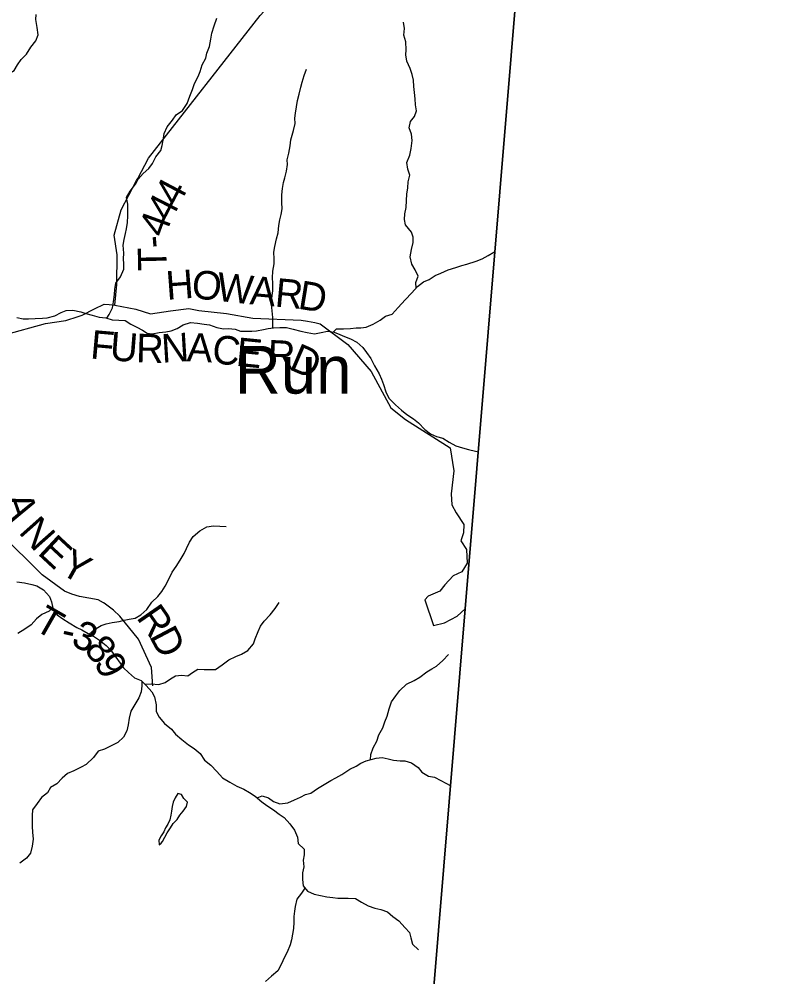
# Model space of a CAD drawing. Extents: x 1624196 to 2029251, y 146837 to 440034.
# Drawn here: x 1907425 to 1915502, y 262043 to 272091 of the extents above; entities that cross this region are included whole.
import ezdxf

# ---------------------------------------------------------------- set-up
doc = ezdxf.new("R2010")
doc.units = 0
for name, color, linetype in [('GM_X_Adjacent_County', 7, 'Continuous'), ('GM_X_County', 7, 'Continuous'), ('GM_X_Minor_Lake', 7, 'Continuous'), ('GM_X_Minor_River', 7, 'Continuous'), ('GM_X_Minor_River_Text', 7, 'Continuous'), ('GM_X_Township', 7, 'Continuous'), ('GM_X_Township_Road', 7, 'Continuous'), ('GM_X_Township_Road_Text', 7, 'Continuous'), ('GM_X_Township_ROW', 7, 'Continuous')]:
    doc.layers.add(name, color=color, linetype=linetype)

msp = doc.modelspace()

# ---------------------------------------------------------------- linework, layer by layer
at = {"layer": 'GM_X_Adjacent_County'}
msp.add_lwpolyline([(1897145, 247540), (1909492, 246715), (1909526, 246833), (1910924, 251644), (1912106, 265904), (1912709, 273187), (1920427, 272579), (1921997, 272455), (1922191, 274667), (1922299, 275899), (1922453, 277697), (1923046, 277654), (1923342, 280921), (1923726, 285166), (1924414, 292311), (1924469, 293153), (1924887, 299587), (1925256, 303586), (1925774, 309211), (1931071, 308772), (1932946, 308617), (1934622, 308532), (1940473, 308073)], dxfattribs=at)
at = {"layer": 'GM_X_County'}
msp.add_lwpolyline([(1923726, 285166), (1923342, 280921), (1923046, 277654), (1922453, 277697), (1922299, 275899), (1922191, 274667), (1921997, 272455), (1920427, 272579), (1912709, 273187), (1912106, 265904), (1910924, 251644), (1909526, 246833), (1909492, 246715), (1897145, 247540)], dxfattribs=at)
at = {"layer": 'GM_X_Minor_Lake'}
for points in [[(1909153, 263914), (1909129, 263956), (1909089, 263968), (1909063, 263922), (1909043, 263876), (1909031, 263830), (1909024, 263780), (1909018, 263738), (1909008, 263692), (1908984, 263646), (1908962, 263606), (1908942, 263564), (1908917, 263522), (1908891, 263476), (1908895, 263428), (1908914, 263447)], [(1908914, 263447), (1908929, 263462), (1908953, 263510), (1908978, 263554), (1909014, 263608), (1909042, 263652), (1909082, 263694), (1909112, 263740), (1909146, 263782), (1909183, 263830), (1909193, 263876), (1909153, 263914)]]:
    msp.add_lwpolyline(points, dxfattribs=at)
at = {"layer": 'GM_X_Minor_River'}
for points in [[(1906857, 270953), (1906905, 270987), (1906963, 271051), (1906991, 271113), (1907054, 271184), (1907110, 271230), (1907176, 271286), (1907192, 271354), (1907218, 271420), (1907233, 271470), (1907305, 271514), (1907373, 271552), (1907409, 271611), (1907447, 271667), (1907501, 271723), (1907548, 271797), (1907602, 271863), (1907624, 271927), (1907614, 272005), (1907599, 272087), (1907603, 272141)], [(1908344, 268953), (1908370, 268991), (1908404, 269061), (1908417, 269127), (1908425, 269201), (1908429, 269257), (1908439, 269323), (1908489, 269387), (1908522, 269467), (1908522, 269523), (1908520, 269577), (1908524, 269637), (1908517, 269719), (1908527, 269779), (1908541, 269841), (1908553, 269891), (1908561, 269959), (1908566, 270029), (1908566, 270151), (1908552, 270221), (1908589, 270287), (1908645, 270359), (1908673, 270413), (1908727, 270471), (1908787, 270523), (1908824, 270577), (1908858, 270647), (1908912, 270715), (1908926, 270765), (1908936, 270823), (1908947, 270891), (1908977, 270963), (1909035, 271033), (1909073, 271088), (1909139, 271134), (1909190, 271206), (1909216, 271284), (1909246, 271352), (1909266, 271418), (1909303, 271490), (1909325, 271542), (1909347, 271612), (1909385, 271682), (1909393, 271736), (1909422, 271806), (1909438, 271880), (1909446, 271946), (1909470, 272020), (1909499, 272100)], [(1911591, 269268), (1911589, 269329), (1911614, 269395), (1911580, 269461), (1911546, 269519), (1911530, 269597), (1911541, 269675), (1911559, 269749), (1911561, 269804), (1911543, 269856), (1911481, 269934), (1911470, 269990), (1911472, 270048), (1911486, 270116), (1911490, 270190), (1911495, 270256), (1911503, 270320), (1911507, 270384), (1911525, 270456), (1911505, 270519), (1911494, 270589), (1911524, 270663), (1911538, 270735), (1911548, 270819), (1911541, 270885), (1911519, 270951), (1911531, 271019), (1911573, 271071), (1911595, 271129), (1911586, 271193), (1911580, 271255), (1911574, 271321), (1911568, 271385), (1911563, 271451), (1911549, 271512), (1911529, 271574), (1911495, 271650), (1911483, 271718), (1911488, 271770), (1911482, 271852), (1911462, 271922), (1911468, 271992), (1911457, 272061)], [(1910087, 268851), (1910086, 268894), (1910086, 268960), (1910080, 269030), (1910075, 269102), (1910077, 269164), (1910087, 269242), (1910089, 269323), (1910085, 269377), (1910088, 269447), (1910102, 269523), (1910102, 269577), (1910098, 269645), (1910109, 269707), (1910125, 269785), (1910143, 269851), (1910149, 269927), (1910162, 269985), (1910176, 270041), (1910184, 270101), (1910182, 270167), (1910182, 270247), (1910189, 270313), (1910199, 270377), (1910213, 270427), (1910229, 270497), (1910242, 270565), (1910238, 270617), (1910254, 270687), (1910268, 270762), (1910276, 270824), (1910303, 270922), (1910321, 270996), (1910319, 271052), (1910325, 271104), (1910334, 271172), (1910346, 271238), (1910362, 271306), (1910382, 271378), (1910394, 271430), (1910415, 271500), (1910439, 271566)], [(1910720, 268808), (1910756, 268841), (1910830, 268841), (1910902, 268845), (1910960, 268851), (1911012, 268854), (1911068, 268860), (1911140, 268890), (1911212, 268934), (1911270, 268974), (1911340, 268997), (1911404, 269065), (1911475, 269147), (1911547, 269219), (1911607, 269287), (1911667, 269335), (1911727, 269360), (1911792, 269402), (1911850, 269426), (1911926, 269460), (1912008, 269485), (1912072, 269507), (1912124, 269519), (1912220, 269553), (1912284, 269575), (1912348, 269612), (1912408, 269646), (1912420, 269649)], [(1907720, 268959), (1907798, 268979), (1907866, 269015), (1907918, 269035), (1907990, 269038), (1908072, 269022), (1908124, 269002), (1908192, 268987), (1908266, 268965), (1908334, 268957), (1908400, 268935), (1908470, 268934), (1908538, 268928), (1908598, 268892), (1908660, 268861), (1908718, 268827), (1908769, 268795), (1908821, 268789), (1908895, 268803), (1908964, 268812), (1909022, 268820), (1909084, 268846), (1909148, 268884), (1909222, 268907), (1909296, 268901), (1909366, 268891), (1909424, 268885), (1909500, 268856), (1909570, 268842), (1909622, 268844), (1909692, 268840), (1909748, 268819), (1909866, 268819), (1909916, 268821), (1909988, 268834), (1910038, 268844), (1910096, 268852), (1910160, 268856), (1910230, 268855), (1910300, 268839), (1910382, 268817), (1910446, 268803), (1910525, 268790), (1910594, 268802), (1910662, 268818), (1910732, 268806), (1910789, 268783), (1910841, 268761), (1910903, 268737), (1910967, 268704), (1911031, 268646), (1911071, 268594), (1911115, 268530), (1911154, 268453), (1911202, 268371), (1911228, 268313), (1911248, 268257), (1911273, 268181), (1911305, 268113), (1911375, 268046), (1911439, 267988), (1911495, 267942), (1911562, 267899), (1911616, 267857), (1911684, 267787), (1911740, 267740), (1911806, 267714), (1911872, 267696), (1911938, 267654), (1912008, 267615), (1912077, 267593), (1912141, 267577), (1912215, 267558), (1912246, 267553)], [(1907400, 268960), (1907468, 268948), (1907522, 268946), (1907594, 268952), (1907670, 268955), (1907720, 268959)], [(1908160, 265638), (1908215, 265686), (1908287, 265729), (1908339, 265747), (1908403, 265761), (1908475, 265771), (1908527, 265786), (1908579, 265796), (1908643, 265808), (1908703, 265842), (1908764, 265896), (1908818, 265976), (1908882, 266033), (1908924, 266087), (1908958, 266141), (1908997, 266217), (1909031, 266289), (1909073, 266349), (1909115, 266415), (1909158, 266485), (1909182, 266537), (1909214, 266605), (1909252, 266665), (1909320, 266722), (1909395, 266764), (1909465, 266774), (1909531, 266772), (1909597, 266767)], [(1907401, 266189), (1907482, 266177), (1907558, 266161), (1907612, 266146), (1907682, 266104), (1907744, 266034), (1907766, 265978), (1907780, 265911), (1907823, 265843), (1907885, 265801), (1907949, 265759), (1908031, 265708), (1908083, 265684), (1908149, 265644), (1908217, 265609), (1908270, 265577), (1908340, 265519), (1908396, 265459), (1908440, 265398), (1908486, 265336), (1908519, 265286), (1908573, 265238), (1908637, 265181), (1908705, 265153), (1908759, 265099), (1908817, 265032), (1908846, 264982), (1908864, 264896), (1908862, 264828), (1908896, 264768), (1908951, 264700), (1909023, 264643), (1909067, 264591), (1909133, 264533), (1909201, 264476), (1909263, 264438), (1909324, 264388), (1909370, 264318), (1909436, 264263), (1909498, 264199), (1909558, 264131), (1909635, 264086), (1909711, 264044), (1909783, 264014), (1909843, 263977), (1909901, 263939), (1909973, 263881), (1910025, 263840), (1910094, 263796), (1910152, 263750), (1910206, 263714), (1910264, 263647), (1910316, 263583), (1910347, 263509), (1910353, 263443), (1910415, 263384), (1910415, 263322), (1910405, 263266), (1910414, 263198), (1910400, 263136), (1910398, 263066), (1910404, 262998), (1910452, 262942), (1910521, 262912), (1910587, 262895), (1910655, 262881), (1910717, 262875), (1910769, 262869), (1910879, 262868), (1910953, 262864), (1911019, 262828), (1911087, 262789), (1911157, 262765)], [(1907777, 265923), (1907739, 265880), (1907665, 265844), (1907609, 265798), (1907551, 265736), (1907485, 265690), (1907413, 265645)], [(1908744, 265114), (1908809, 265117), (1908891, 265112), (1908959, 265130), (1909013, 265170), (1909065, 265200), (1909129, 265207), (1909195, 265201), (1909245, 265237), (1909299, 265273), (1909367, 265267), (1909423, 265268), (1909485, 265268), (1909554, 265318), (1909624, 265370), (1909698, 265404), (1909758, 265429), (1909826, 265467), (1909884, 265537), (1909901, 265589), (1909935, 265667), (1909957, 265721), (1909997, 265775), (1910059, 265843), (1910110, 265907), (1910152, 265970)], [(1911111, 264321), (1911116, 264375), (1911141, 264445), (1911179, 264515), (1911201, 264583), (1911243, 264657), (1911262, 264719), (1911288, 264779), (1911308, 264855), (1911332, 264927), (1911377, 264991), (1911421, 265049), (1911489, 265114), (1911569, 265154), (1911629, 265186), (1911703, 265244), (1911754, 265276), (1911806, 265303), (1911872, 265363), (1911930, 265425)], [(1908713, 265145), (1908711, 265097), (1908705, 265035), (1908680, 264971), (1908638, 264899), (1908596, 264831), (1908580, 264759), (1908569, 264689), (1908555, 264623), (1908521, 264557), (1908461, 264503), (1908385, 264463), (1908321, 264432), (1908256, 264412), (1908206, 264344), (1908130, 264270), (1908076, 264244), (1907998, 264203), (1907934, 264177), (1907877, 264129), (1907821, 264069), (1907753, 264029), (1907723, 263975), (1907661, 263926), (1907613, 263862), (1907566, 263794), (1907562, 263736), (1907562, 263620), (1907564, 263562), (1907571, 263489), (1907563, 263415), (1907545, 263341), (1907501, 263288), (1907434, 263236)], [(1909923, 263921), (1909977, 263941), (1910041, 263920), (1910093, 263884), (1910161, 263858), (1910245, 263868), (1910313, 263899), (1910377, 263927), (1910431, 263957), (1910485, 263971), (1910557, 264019), (1910625, 264060), (1910695, 264104), (1910750, 264130), (1910812, 264166), (1910896, 264222), (1910960, 264255), (1911012, 264285), (1911066, 264309), (1911118, 264323), (1911172, 264339), (1911234, 264346), (1911296, 264332), (1911354, 264316), (1911422, 264308), (1911472, 264310), (1911542, 264287), (1911612, 264239), (1911650, 264189), (1911722, 264150), (1911782, 264138), (1911850, 264102), (1911956, 264047)], [(1910424, 262974), (1910387, 262922), (1910339, 262858), (1910323, 262782), (1910315, 262732), (1910307, 262676), (1910308, 262618), (1910304, 262550), (1910292, 262492), (1910284, 262430), (1910268, 262378), (1910237, 262302), (1910205, 262242), (1910179, 262180), (1910139, 262108), (1910074, 262050), (1910012, 261996)], [(1911157, 262765), (1911221, 262751), (1911289, 262724), (1911347, 262678), (1911410, 262630), (1911476, 262559), (1911520, 262507), (1911534, 262453), (1911552, 262387), (1911615, 262325)]]:
    msp.add_lwpolyline(points, dxfattribs=at)
at = {"layer": 'GM_X_Township'}
msp.add_lwpolyline([(1897917, 279492), (1902684, 279176), (1903672, 279085), (1906062, 278863), (1906873, 278788), (1908029, 278681), (1910840, 278468), (1913169, 278292), (1913018, 276614), (1912709, 273187), (1912106, 265904), (1910924, 251644), (1909526, 246833), (1909492, 246715), (1897145, 247540)], dxfattribs=at)
at = {"layer": 'GM_X_Township_Road'}
for points in [[(1908429, 269091), (1908450, 269309), (1908453, 269618), (1908421, 269824), (1908494, 270090), (1908656, 270397)], [(1908044, 268971), (1908045, 268972), (1908086, 268985), (1908215, 269052), (1908317, 269102), (1908369, 269098), (1908429, 269091)], [(1908429, 269091), (1908650, 269048), (1908802, 268999), (1909012, 269030), (1909206, 269054), (1909309, 269036), (1909601, 269004), (1909879, 268954), (1910384, 268932), (1910450, 268924), (1910529, 268910), (1910585, 268894), (1910873, 268677), (1911120, 268393), (1911326, 268015), (1911480, 267892), (1911947, 267594), (1911985, 267353), (1911957, 267111), (1911964, 266997), (1912011, 266910), (1912092, 266788), (1912088, 266702), (1912061, 266617), (1912119, 266526), (1912125, 266382), (1912069, 266293), (1911979, 266249), (1911893, 266156), (1911840, 266090), (1911718, 266037), (1911682, 265999), (1911773, 265728), (1911889, 265757), (1912020, 265828), (1912106, 265904)], [(1906931, 268730), (1907039, 268736), (1907271, 268778), (1907701, 268897), (1907915, 268930), (1908044, 268971)], [(1908312, 265967), (1908255, 266000), (1908060, 266035), (1907979, 266057), (1907902, 266089), (1907668, 266260), (1907225, 266700)], [(1908828, 265098), (1908815, 265290), (1908679, 265585), (1908482, 265828), (1908416, 265891), (1908317, 265964), (1908313, 265967), (1908312, 265967)]]:
    msp.add_lwpolyline(points, dxfattribs=at)
at = {"layer": 'GM_X_Township_ROW'}
msp.add_lwpolyline([(1908656, 270397), (1908669, 270420), (1908782, 270633), (1909954, 272128), (1910313, 272520), (1910856, 273765), (1912752, 276174), (1912901, 276420)], dxfattribs=at)

# ---------------------------------------------------------------- texts
at = {"layer": 'GM_X_Minor_River_Text'}
msp.add_text('Run', height=500, rotation=0.0002, dxfattribs=at).set_placement((1909687, 268163))
at = {"layer": 'GM_X_Township_Road_Text'}
for s, rotation, p in [('4', 62.2293, (1909096, 270116)), ('4', 62.909, (1909013, 269953)), ('4', 70.1085, (1908954, 269788)), ('-', 94.8399, (1908968, 269699)), ('T', 91.1572, (1908974, 269454)), ('H', 4.3462, (1908976, 269146)), ('O', 353.7127, (1909225, 269167)), ('W', 353.9542, (1909489, 269138)), ('A', 354.853, (1909839, 269101)), ('R', 354.6626, (1910102, 269077)), ('D', 350.7473, (1910342, 269055)), ('F', 354.8994, (1908165, 268532)), ('U', 355.4731, (1908370, 268514)), ('R', 358.3339, (1908649, 268492)), ('N', 3.5541, (1908926, 268486)), ('A', 357.119, (1909180, 268502)), ('C', 352.2485, (1909437, 268489)), ('E', 354.3009, (1909693, 268455)), ('R', 357.4448, (1910026, 268427)), ('D', 336.7031, (1910245, 268422)), ('A', 289.3594, (1907260, 267062)), ('N', 311.5966, (1907411, 266705)), ('E', 317.081, (1907608, 266485)), ('Y', 330.6828, (1907835, 266286)), ('T', 330.1828, (1907566, 265695)), ('R', 304.7791, (1908649, 265813)), ('3', 336.4803, (1907958, 265525)), ('D', 297.8269, (1908785, 265619)), ('-', 347.3323, (1907852, 265548)), ('8', 308.7671, (1908097, 265475)), ('9', 297.958, (1908205, 265343))]:
    msp.add_text(s, height=300, rotation=rotation, dxfattribs=at).set_placement(p)

doc.saveas('drawing.dxf')
